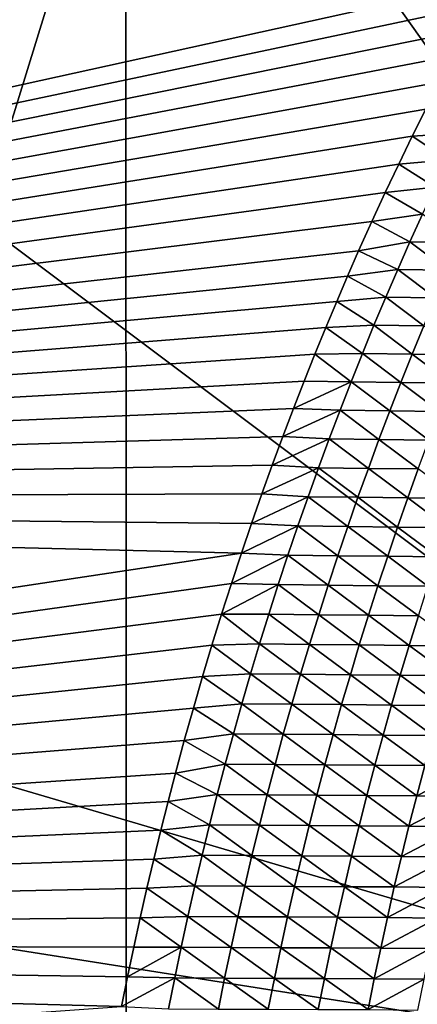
# Model space of a CAD drawing. Header units: metres. Extents: x -150 to 307, y -550 to 84.
# Tile 648 of 656: x 215.334 to 215.834, y -12.339 to -11.102. Entities that reach past the tile are written whole.
import ezdxf

# ---------------------------------------------------------------- set-up
doc = ezdxf.new("R2010")
doc.units = ezdxf.units.M
doc.layers.add('solid_26006363', color=7, linetype='CONTINUOUS')

msp = doc.modelspace()

# ---------------------------------------------------------------- linework, layer by layer
at = {"layer": 'solid_26006363'}
for points in [[(216.817902, -12.504735, 892.533508), (214.688553, -0.000087, 890.190491), (216.296921, -0.000147, 891.570984)], [(215.350082, -7.9396, 890.961548), (214.688553, -0.000087, 890.190491), (216.817902, -12.504735, 892.533508)], [(212.583496, -8.932452, 928.192139), (213.810318, -4.599802, 929.285156), (226.778427, -17.64673, 937.837463)], [(213.810318, -4.599802, 929.285156), (229.176407, -9.081716, 939.973938), (226.778427, -17.64673, 937.837463)], [(212.741653, -6.885615, 929.95636), (213.281723, -13.798385, 930.069397), (215.66008, -7.72686, 932.134583)], [(215.66008, -7.72686, 932.134583), (219.372223, -14.675209, 934.592712), (218.517365, -7.342853, 934.275696)], [(213.281723, -13.798385, 930.069397), (216.457001, -15.442907, 932.374939), (215.66008, -7.72686, 932.134583)], [(215.66008, -7.72686, 932.134583), (216.457001, -15.442907, 932.374939), (219.372223, -14.675209, 934.592712)], [(215.486176, -8.757753, 891.122925), (215.350082, -7.9396, 890.961548), (216.817902, -12.504735, 892.533508)], [(215.318695, -10.39372, 891.081055), (215.486176, -8.757753, 891.122925), (216.817902, -12.504735, 892.533508)], [(210.618164, -12.745977, 926.441101), (212.583496, -8.932452, 928.192139), (222.933762, -25.20709, 934.411987)], [(212.583496, -8.932452, 928.192139), (226.778427, -17.64673, 937.837463), (222.933762, -25.20709, 934.411987)], [(216.241806, -10.07048, 896.821106), (215.467926, -10.764429, 896.131592), (215.469208, -15.288159, 896.132751)], [(216.304916, -13.685145, 896.877319), (216.241806, -10.07048, 896.821106), (215.469208, -15.288159, 896.132751)], [(215.022369, -11.159272, 890.880432), (215.318695, -10.39372, 891.081055), (216.817902, -12.504735, 892.533508)], [(215.467926, -10.764429, 896.131592), (214.769409, -13.02481, 895.509277), (215.469208, -15.288159, 896.132751)], [(216.840836, -11.915042, 893.918213), (214.769409, -13.02481, 895.509277), (215.467926, -10.764429, 896.131592)], [(217.351257, -10.964294, 894.30249), (216.840836, -11.915042, 893.918213), (215.467926, -10.764429, 896.131592)], [(213.406845, -10.988365, 892.517029), (212.957733, -11.707005, 892.186401), (215.930389, -11.053344, 894.702087)], [(212.957733, -11.707005, 892.186401), (215.913223, -11.084253, 894.689392), (215.930389, -11.053344, 894.702087)], [(212.957733, -11.707005, 892.186401), (215.896072, -11.115815, 894.676758), (215.913223, -11.084253, 894.689392)], [(212.957733, -11.707005, 892.186401), (215.878922, -11.148055, 894.664246), (215.896072, -11.115815, 894.676758)], [(212.957733, -11.707005, 892.186401), (215.861786, -11.180997, 894.651733), (215.878922, -11.148055, 894.664246)], [(214.586288, -11.848532, 890.558594), (215.022369, -11.159272, 890.880432), (216.817902, -12.504735, 892.533508)], [(212.957733, -11.707005, 892.186401), (215.844681, -11.214643, 894.639343), (215.861786, -11.180997, 894.651733)], [(212.957733, -11.707005, 892.186401), (215.827652, -11.248927, 894.627075), (215.844681, -11.214643, 894.639343)], [(215.888962, -11.244778, 894.565979), (215.844681, -11.214643, 894.639343), (215.827652, -11.248927, 894.627075)], [(212.957733, -11.707005, 892.186401), (215.810715, -11.283868, 894.614929), (215.827652, -11.248927, 894.627075)], [(215.872528, -11.278572, 894.554138), (215.827652, -11.248927, 894.627075), (215.810715, -11.283868, 894.614929)], [(215.872528, -11.278572, 894.554138), (215.888962, -11.244778, 894.565979), (215.827652, -11.248927, 894.627075)], [(212.957733, -11.707005, 892.186401), (215.793854, -11.319497, 894.602905), (215.810715, -11.283868, 894.614929)], [(215.856354, -11.312597, 894.542603), (215.810715, -11.283868, 894.614929), (215.793854, -11.319497, 894.602905)], [(215.856354, -11.312597, 894.542603), (215.872528, -11.278572, 894.554138), (215.810715, -11.283868, 894.614929)], [(215.840469, -11.346852, 894.531311), (215.856354, -11.312597, 894.542603), (215.793854, -11.319497, 894.602905)], [(212.957733, -11.707005, 892.186401), (215.777069, -11.355844, 894.591064), (215.793854, -11.319497, 894.602905)], [(215.840469, -11.346852, 894.531311), (215.793854, -11.319497, 894.602905), (215.777069, -11.355844, 894.591064)], [(215.824844, -11.381335, 894.520264), (215.840469, -11.346852, 894.531311), (215.777069, -11.355844, 894.591064)], [(215.887405, -11.382281, 894.453369), (215.840469, -11.346852, 894.531311), (215.824844, -11.381335, 894.520264)], [(212.957733, -11.707005, 892.186401), (215.760376, -11.392941, 894.579346), (215.777069, -11.355844, 894.591064)], [(215.824844, -11.381335, 894.520264), (215.777069, -11.355844, 894.591064), (215.760376, -11.392941, 894.579346)], [(215.809494, -11.416043, 894.509521), (215.824844, -11.381335, 894.520264), (215.760376, -11.392941, 894.579346)], [(215.87207, -11.416964, 894.442627), (215.824844, -11.381335, 894.520264), (215.809494, -11.416043, 894.509521)], [(215.87207, -11.416964, 894.442627), (215.887405, -11.382281, 894.453369), (215.824844, -11.381335, 894.520264)], [(212.957733, -11.707005, 892.186401), (215.746552, -11.424451, 894.569702), (215.760376, -11.392941, 894.579346)], [(215.809494, -11.416043, 894.509521), (215.760376, -11.392941, 894.579346), (215.746552, -11.424451, 894.569702)], [(212.957733, -11.707005, 892.186401), (215.732773, -11.456522, 894.56012), (215.746552, -11.424451, 894.569702)], [(215.794434, -11.450974, 894.499023), (215.746552, -11.424451, 894.569702), (215.732773, -11.456522, 894.56012)], [(215.794434, -11.450974, 894.499023), (215.809494, -11.416043, 894.509521), (215.746552, -11.424451, 894.569702)], [(215.85701, -11.45187, 894.432129), (215.809494, -11.416043, 894.509521), (215.794434, -11.450974, 894.499023)], [(215.85701, -11.45187, 894.432129), (215.87207, -11.416964, 894.442627), (215.809494, -11.416043, 894.509521)], [(212.957733, -11.707005, 892.186401), (215.71907, -11.489173, 894.55072), (215.732773, -11.456522, 894.56012)], [(215.779648, -11.486128, 894.488831), (215.732773, -11.456522, 894.56012), (215.71907, -11.489173, 894.55072)], [(215.779648, -11.486128, 894.488831), (215.794434, -11.450974, 894.499023), (215.732773, -11.456522, 894.56012)], [(215.842224, -11.486997, 894.421936), (215.794434, -11.450974, 894.499023), (215.779648, -11.486128, 894.488831)], [(215.842224, -11.486997, 894.421936), (215.85701, -11.45187, 894.432129), (215.794434, -11.450974, 894.499023)], [(215.765137, -11.5215, 894.478821), (215.779648, -11.486128, 894.488831), (215.71907, -11.489173, 894.55072)], [(215.827728, -11.522343, 894.411987), (215.779648, -11.486128, 894.488831), (215.765137, -11.5215, 894.478821)], [(215.827728, -11.522343, 894.411987), (215.842224, -11.486997, 894.421936), (215.779648, -11.486128, 894.488831)], [(212.957733, -11.707005, 892.186401), (215.70546, -11.522423, 894.541382), (215.71907, -11.489173, 894.55072)], [(215.765137, -11.5215, 894.478821), (215.71907, -11.489173, 894.55072), (215.70546, -11.522423, 894.541382)], [(215.89032, -11.523186, 894.345093), (215.842224, -11.486997, 894.421936), (215.827728, -11.522343, 894.411987)], [(212.957733, -11.707005, 892.186401), (215.69191, -11.556295, 894.532166), (215.70546, -11.522423, 894.541382)], [(215.750916, -11.557089, 894.469177), (215.70546, -11.522423, 894.541382), (215.69191, -11.556295, 894.532166)], [(215.750916, -11.557089, 894.469177), (215.765137, -11.5215, 894.478821), (215.70546, -11.522423, 894.541382)], [(215.813507, -11.557906, 894.402283), (215.765137, -11.5215, 894.478821), (215.750916, -11.557089, 894.469177)], [(215.813507, -11.557906, 894.402283), (215.827728, -11.522343, 894.411987), (215.765137, -11.5215, 894.478821)], [(215.876114, -11.558722, 894.335449), (215.827728, -11.522343, 894.411987), (215.813507, -11.557906, 894.402283)], [(215.876114, -11.558722, 894.335449), (215.89032, -11.523186, 894.345093), (215.827728, -11.522343, 894.411987)], [(212.957733, -11.707005, 892.186401), (215.678452, -11.590812, 894.523132), (215.69191, -11.556295, 894.532166)], [(215.750916, -11.557089, 894.469177), (215.69191, -11.556295, 894.532166), (215.678452, -11.590812, 894.523132)], [(215.736969, -11.592894, 894.459778), (215.750916, -11.557089, 894.469177), (215.678452, -11.590812, 894.523132)], [(215.799576, -11.593684, 894.392883), (215.750916, -11.557089, 894.469177), (215.736969, -11.592894, 894.459778)], [(215.799576, -11.593684, 894.392883), (215.813507, -11.557906, 894.402283), (215.750916, -11.557089, 894.469177)], [(215.862183, -11.594475, 894.32605), (215.813507, -11.557906, 894.402283), (215.799576, -11.593684, 894.392883)], [(215.862183, -11.594475, 894.32605), (215.876114, -11.558722, 894.335449), (215.813507, -11.557906, 894.402283)], [(212.957733, -11.707005, 892.186401), (215.665085, -11.625959, 894.514221), (215.678452, -11.590812, 894.523132)], [(215.736969, -11.592894, 894.459778), (215.678452, -11.590812, 894.523132), (215.665085, -11.625959, 894.514221)], [(215.723312, -11.62891, 894.450623), (215.736969, -11.592894, 894.459778), (215.665085, -11.625959, 894.514221)], [(215.785919, -11.629674, 894.383789), (215.736969, -11.592894, 894.459778), (215.723312, -11.62891, 894.450623)], [(215.785919, -11.629674, 894.383789), (215.799576, -11.593684, 894.392883), (215.736969, -11.592894, 894.459778)], [(215.848541, -11.630438, 894.316895), (215.799576, -11.593684, 894.392883), (215.785919, -11.629674, 894.383789)], [(215.848541, -11.630438, 894.316895), (215.862183, -11.594475, 894.32605), (215.799576, -11.593684, 894.392883)], [(212.957733, -11.707005, 892.186401), (215.65184, -11.661719, 894.505493), (215.665085, -11.625959, 894.514221)], [(215.723312, -11.62891, 894.450623), (215.665085, -11.625959, 894.514221), (215.65184, -11.661719, 894.505493)], [(215.709946, -11.665133, 894.441772), (215.723312, -11.62891, 894.450623), (215.65184, -11.661719, 894.505493)], [(215.772568, -11.66587, 894.374939), (215.723312, -11.62891, 894.450623), (215.709946, -11.665133, 894.441772)], [(215.772568, -11.66587, 894.374939), (215.785919, -11.629674, 894.383789), (215.723312, -11.62891, 894.450623)], [(215.83519, -11.666607, 894.308044), (215.785919, -11.629674, 894.383789), (215.772568, -11.66587, 894.374939)], [(215.83519, -11.666607, 894.308044), (215.848541, -11.630438, 894.316895), (215.785919, -11.629674, 894.383789)], [(212.957733, -11.707005, 892.186401), (215.638748, -11.69807, 894.496887), (215.65184, -11.661719, 894.505493)], [(215.709946, -11.665133, 894.441772), (215.65184, -11.661719, 894.505493), (215.638748, -11.69807, 894.496887)], [(215.696869, -11.701553, 894.433167), (215.709946, -11.665133, 894.441772), (215.638748, -11.69807, 894.496887)], [(215.759491, -11.702265, 894.366333), (215.709946, -11.665133, 894.441772), (215.696869, -11.701553, 894.433167)], [(215.759491, -11.702265, 894.366333), (215.772568, -11.66587, 894.374939), (215.709946, -11.665133, 894.441772)], [(215.822113, -11.702975, 894.2995), (215.772568, -11.66587, 894.374939), (215.759491, -11.702265, 894.366333)], [(215.822113, -11.702975, 894.2995), (215.83519, -11.666607, 894.308044), (215.772568, -11.66587, 894.374939)], [(215.88475, -11.703687, 894.232666), (215.83519, -11.666607, 894.308044), (215.822113, -11.702975, 894.2995)], [(212.957733, -11.707005, 892.186401), (212.386429, -12.258327, 891.742493), (215.613068, -11.77245, 894.480347)], [(212.957733, -11.707005, 892.186401), (215.625809, -11.734987, 894.488525), (215.638748, -11.69807, 894.496887)], [(212.957733, -11.707005, 892.186401), (215.613068, -11.77245, 894.480347), (215.625809, -11.734987, 894.488525)], [(215.696869, -11.701553, 894.433167), (215.638748, -11.69807, 894.496887), (215.625809, -11.734987, 894.488525)], [(215.684082, -11.738168, 894.424866), (215.696869, -11.701553, 894.433167), (215.625809, -11.734987, 894.488525)], [(215.746704, -11.738852, 894.358032), (215.696869, -11.701553, 894.433167), (215.684082, -11.738168, 894.424866)], [(215.746704, -11.738852, 894.358032), (215.759491, -11.702265, 894.366333), (215.696869, -11.701553, 894.433167)], [(215.809341, -11.739536, 894.291199), (215.759491, -11.702265, 894.366333), (215.746704, -11.738852, 894.358032)], [(215.809341, -11.739536, 894.291199), (215.822113, -11.702975, 894.2995), (215.759491, -11.702265, 894.366333)], [(215.871979, -11.74022, 894.224365), (215.822113, -11.702975, 894.2995), (215.809341, -11.739536, 894.291199)], [(215.871979, -11.74022, 894.224365), (215.88475, -11.703687, 894.232666), (215.822113, -11.702975, 894.2995)], [(215.684082, -11.738168, 894.424866), (215.625809, -11.734987, 894.488525), (215.613068, -11.77245, 894.480347)], [(215.671585, -11.774967, 894.416809), (215.684082, -11.738168, 894.424866), (215.613068, -11.77245, 894.480347)], [(215.734222, -11.775624, 894.350037), (215.684082, -11.738168, 894.424866), (215.671585, -11.774967, 894.416809)], [(215.734222, -11.775624, 894.350037), (215.746704, -11.738852, 894.358032), (215.684082, -11.738168, 894.424866)], [(215.79686, -11.776282, 894.283203), (215.746704, -11.738852, 894.358032), (215.734222, -11.775624, 894.350037)], [(215.79686, -11.776282, 894.283203), (215.809341, -11.739536, 894.291199), (215.746704, -11.738852, 894.358032)], [(215.859512, -11.776939, 894.21637), (215.809341, -11.739536, 894.291199), (215.79686, -11.776282, 894.283203)], [(215.859512, -11.776939, 894.21637), (215.871979, -11.74022, 894.224365), (215.809341, -11.739536, 894.291199)], [(212.386429, -12.258327, 891.742493), (215.60051, -11.810434, 894.472412), (215.613068, -11.77245, 894.480347)], [(215.671585, -11.774967, 894.416809), (215.613068, -11.77245, 894.480347), (215.60051, -11.810434, 894.472412)], [(215.659393, -11.811946, 894.409058), (215.671585, -11.774967, 894.416809), (215.60051, -11.810434, 894.472412)], [(215.722046, -11.812576, 894.342285), (215.671585, -11.774967, 894.416809), (215.659393, -11.811946, 894.409058)], [(215.722046, -11.812576, 894.342285), (215.734222, -11.775624, 894.350037), (215.671585, -11.774967, 894.416809)], [(215.784683, -11.813207, 894.275452), (215.734222, -11.775624, 894.350037), (215.722046, -11.812576, 894.342285)], [(215.784683, -11.813207, 894.275452), (215.79686, -11.776282, 894.283203), (215.734222, -11.775624, 894.350037)], [(215.847336, -11.813838, 894.208618), (215.79686, -11.776282, 894.283203), (215.784683, -11.813207, 894.275452)], [(215.847336, -11.813838, 894.208618), (215.859512, -11.776939, 894.21637), (215.79686, -11.776282, 894.283203)], [(212.386429, -12.258327, 891.742493), (215.588181, -11.848914, 894.464722), (215.60051, -11.810434, 894.472412)], [(215.659393, -11.811946, 894.409058), (215.60051, -11.810434, 894.472412), (215.588181, -11.848914, 894.464722)], [(215.647507, -11.849097, 894.401611), (215.659393, -11.811946, 894.409058), (215.588181, -11.848914, 894.464722)], [(215.710159, -11.849701, 894.334839), (215.659393, -11.811946, 894.409058), (215.647507, -11.849097, 894.401611)], [(215.710159, -11.849701, 894.334839), (215.722046, -11.812576, 894.342285), (215.659393, -11.811946, 894.409058)], [(215.772812, -11.850305, 894.268005), (215.722046, -11.812576, 894.342285), (215.710159, -11.849701, 894.334839)], [(215.772812, -11.850305, 894.268005), (215.784683, -11.813207, 894.275452), (215.722046, -11.812576, 894.342285)], [(215.835464, -11.850908, 894.201172), (215.784683, -11.813207, 894.275452), (215.772812, -11.850305, 894.268005)], [(215.835464, -11.850908, 894.201172), (215.847336, -11.813838, 894.208618), (215.784683, -11.813207, 894.275452)], [(212.386429, -12.258327, 891.742493), (215.57608, -11.887865, 894.457214), (215.588181, -11.848914, 894.464722)], [(214.586288, -11.848532, 890.558594), (216.817902, -12.504735, 892.533508), (214.349335, -12.116174, 890.376892)], [(215.635925, -11.886415, 894.39447), (215.588181, -11.848914, 894.464722), (215.57608, -11.887865, 894.457214)], [(215.635925, -11.886415, 894.39447), (215.647507, -11.849097, 894.401611), (215.588181, -11.848914, 894.464722)], [(215.698578, -11.886991, 894.327637), (215.647507, -11.849097, 894.401611), (215.635925, -11.886415, 894.39447)], [(215.698578, -11.886991, 894.327637), (215.710159, -11.849701, 894.334839), (215.647507, -11.849097, 894.401611)], [(215.76123, -11.887568, 894.260864), (215.710159, -11.849701, 894.334839), (215.698578, -11.886991, 894.327637)], [(215.76123, -11.887568, 894.260864), (215.772812, -11.850305, 894.268005), (215.710159, -11.849701, 894.334839)], [(215.823883, -11.888144, 894.194031), (215.772812, -11.850305, 894.268005), (215.76123, -11.887568, 894.260864)], [(215.823883, -11.888144, 894.194031), (215.835464, -11.850908, 894.201172), (215.772812, -11.850305, 894.268005)], [(215.886551, -11.888721, 894.127197), (215.835464, -11.850908, 894.201172), (215.823883, -11.888144, 894.194031)], [(212.386429, -12.258327, 891.742493), (215.564224, -11.927261, 894.450073), (215.57608, -11.887865, 894.457214)], [(215.624634, -11.923891, 894.387573), (215.57608, -11.887865, 894.457214), (215.564224, -11.927261, 894.450073)], [(215.624634, -11.923891, 894.387573), (215.635925, -11.886415, 894.39447), (215.57608, -11.887865, 894.457214)], [(215.687302, -11.92444, 894.320801), (215.635925, -11.886415, 894.39447), (215.624634, -11.923891, 894.387573)], [(215.687302, -11.92444, 894.320801), (215.698578, -11.886991, 894.327637), (215.635925, -11.886415, 894.39447)], [(215.749969, -11.92499, 894.253967), (215.698578, -11.886991, 894.327637), (215.687302, -11.92444, 894.320801)], [(215.749969, -11.92499, 894.253967), (215.76123, -11.887568, 894.260864), (215.698578, -11.886991, 894.327637)], [(215.812622, -11.925539, 894.187134), (215.76123, -11.887568, 894.260864), (215.749969, -11.92499, 894.253967)], [(215.812622, -11.925539, 894.187134), (215.823883, -11.888144, 894.194031), (215.76123, -11.887568, 894.260864)], [(215.87529, -11.926089, 894.120361), (215.823883, -11.888144, 894.194031), (215.812622, -11.925539, 894.187134)], [(215.87529, -11.926089, 894.120361), (215.886551, -11.888721, 894.127197), (215.823883, -11.888144, 894.194031)], [(216.840836, -11.915042, 893.918213), (216.631058, -13.039243, 893.815308), (214.769409, -13.02481, 895.509277)], [(212.386429, -12.258327, 891.742493), (215.552658, -11.967086, 894.443115), (215.564224, -11.927261, 894.450073)], [(215.613663, -11.961519, 894.380981), (215.564224, -11.927261, 894.450073), (215.552658, -11.967086, 894.443115)], [(215.613663, -11.961519, 894.380981), (215.624634, -11.923891, 894.387573), (215.564224, -11.927261, 894.450073)], [(215.676331, -11.962042, 894.314209), (215.624634, -11.923891, 894.387573), (215.613663, -11.961519, 894.380981)], [(215.676331, -11.962042, 894.314209), (215.687302, -11.92444, 894.320801), (215.624634, -11.923891, 894.387573)], [(215.738998, -11.962564, 894.247375), (215.687302, -11.92444, 894.320801), (215.676331, -11.962042, 894.314209)], [(215.738998, -11.962564, 894.247375), (215.749969, -11.92499, 894.253967), (215.687302, -11.92444, 894.320801)], [(215.801666, -11.963086, 894.180603), (215.749969, -11.92499, 894.253967), (215.738998, -11.962564, 894.247375)], [(215.801666, -11.963086, 894.180603), (215.812622, -11.925539, 894.187134), (215.749969, -11.92499, 894.253967)], [(215.864334, -11.963609, 894.11377), (215.812622, -11.925539, 894.187134), (215.801666, -11.963086, 894.180603)], [(215.864334, -11.963609, 894.11377), (215.87529, -11.926089, 894.120361), (215.812622, -11.925539, 894.187134)], [(212.386429, -12.258327, 891.742493), (215.541306, -12.007515, 894.436462), (215.552658, -11.967086, 894.443115)], [(215.603012, -11.999294, 894.374695), (215.552658, -11.967086, 894.443115), (215.541306, -12.007515, 894.436462)], [(215.603012, -11.999294, 894.374695), (215.613663, -11.961519, 894.380981), (215.552658, -11.967086, 894.443115)], [(215.66568, -11.999789, 894.307861), (215.613663, -11.961519, 894.380981), (215.603012, -11.999294, 894.374695)], [(215.66568, -11.999789, 894.307861), (215.676331, -11.962042, 894.314209), (215.613663, -11.961519, 894.380981)], [(215.728348, -12.000284, 894.241089), (215.676331, -11.962042, 894.314209), (215.66568, -11.999789, 894.307861)], [(215.728348, -12.000284, 894.241089), (215.738998, -11.962564, 894.247375), (215.676331, -11.962042, 894.314209)], [(215.791016, -12.000779, 894.174316), (215.738998, -11.962564, 894.247375), (215.728348, -12.000284, 894.241089)], [(215.791016, -12.000779, 894.174316), (215.801666, -11.963086, 894.180603), (215.738998, -11.962564, 894.247375)], [(215.853699, -12.001274, 894.107483), (215.801666, -11.963086, 894.180603), (215.791016, -12.000779, 894.174316)], [(215.853699, -12.001274, 894.107483), (215.864334, -11.963609, 894.11377), (215.801666, -11.963086, 894.180603)], [(215.592667, -12.037208, 894.368652), (215.603012, -11.999294, 894.374695), (215.541306, -12.007515, 894.436462)], [(215.655334, -12.037675, 894.30188), (215.603012, -11.999294, 894.374695), (215.592667, -12.037208, 894.368652)], [(215.655334, -12.037675, 894.30188), (215.66568, -11.999789, 894.307861), (215.603012, -11.999294, 894.374695)], [(215.718018, -12.038143, 894.235107), (215.66568, -11.999789, 894.307861), (215.655334, -12.037675, 894.30188)], [(215.718018, -12.038143, 894.235107), (215.728348, -12.000284, 894.241089), (215.66568, -11.999789, 894.307861)], [(215.780685, -12.03861, 894.168274), (215.728348, -12.000284, 894.241089), (215.718018, -12.038143, 894.235107)], [(215.780685, -12.03861, 894.168274), (215.791016, -12.000779, 894.174316), (215.728348, -12.000284, 894.241089)], [(215.843369, -12.039079, 894.101501), (215.791016, -12.000779, 894.174316), (215.780685, -12.03861, 894.168274)], [(215.843369, -12.039079, 894.101501), (215.853699, -12.001274, 894.107483), (215.791016, -12.000779, 894.174316)], [(212.386429, -12.258327, 891.742493), (215.530182, -12.048576, 894.430115), (215.541306, -12.007515, 894.436462)], [(215.592667, -12.037208, 894.368652), (215.541306, -12.007515, 894.436462), (215.530182, -12.048576, 894.430115)], [(215.582642, -12.075254, 894.362976), (215.592667, -12.037208, 894.368652), (215.530182, -12.048576, 894.430115)], [(215.645309, -12.075694, 894.296204), (215.592667, -12.037208, 894.368652), (215.582642, -12.075254, 894.362976)], [(215.645309, -12.075694, 894.296204), (215.655334, -12.037675, 894.30188), (215.592667, -12.037208, 894.368652)], [(215.707993, -12.076134, 894.22937), (215.655334, -12.037675, 894.30188), (215.645309, -12.075694, 894.296204)], [(215.707993, -12.076134, 894.22937), (215.718018, -12.038143, 894.235107), (215.655334, -12.037675, 894.30188)], [(215.770676, -12.076574, 894.162598), (215.718018, -12.038143, 894.235107), (215.707993, -12.076134, 894.22937)], [(215.770676, -12.076574, 894.162598), (215.780685, -12.03861, 894.168274), (215.718018, -12.038143, 894.235107)], [(215.833359, -12.077015, 894.095825), (215.780685, -12.03861, 894.168274), (215.770676, -12.076574, 894.162598)], [(215.833359, -12.077015, 894.095825), (215.843369, -12.039079, 894.101501), (215.780685, -12.03861, 894.168274)], [(215.90596, -12.039833, 894.034668), (215.843369, -12.039079, 894.101501), (215.833359, -12.077015, 894.095825)], [(215.89595, -12.077742, 894.028992), (215.90596, -12.039833, 894.034668), (215.833359, -12.077015, 894.095825)], [(212.386429, -12.258327, 891.742493), (215.520859, -12.084227, 894.424866), (215.530182, -12.048576, 894.430115)], [(215.582642, -12.075254, 894.362976), (215.530182, -12.048576, 894.430115), (215.520859, -12.084227, 894.424866)], [(215.572922, -12.113425, 894.357544), (215.582642, -12.075254, 894.362976), (215.520859, -12.084227, 894.424866)], [(215.635605, -12.113838, 894.290771), (215.582642, -12.075254, 894.362976), (215.572922, -12.113425, 894.357544)], [(215.635605, -12.113838, 894.290771), (215.645309, -12.075694, 894.296204), (215.582642, -12.075254, 894.362976)], [(215.698288, -12.11425, 894.223999), (215.645309, -12.075694, 894.296204), (215.635605, -12.113838, 894.290771)], [(215.698288, -12.11425, 894.223999), (215.707993, -12.076134, 894.22937), (215.645309, -12.075694, 894.296204)], [(215.760971, -12.114663, 894.157227), (215.707993, -12.076134, 894.22937), (215.698288, -12.11425, 894.223999)], [(215.760971, -12.114663, 894.157227), (215.770676, -12.076574, 894.162598), (215.707993, -12.076134, 894.22937)], [(215.823654, -12.115077, 894.090393), (215.770676, -12.076574, 894.162598), (215.760971, -12.114663, 894.157227)], [(215.823654, -12.115077, 894.090393), (215.833359, -12.077015, 894.095825), (215.770676, -12.076574, 894.162598)], [(215.89595, -12.077742, 894.028992), (215.833359, -12.077015, 894.095825), (215.823654, -12.115077, 894.090393)], [(215.886276, -12.115774, 894.02356), (215.89595, -12.077742, 894.028992), (215.823654, -12.115077, 894.090393)], [(212.386429, -12.258327, 891.742493), (215.511749, -12.120251, 894.4198), (215.520859, -12.084227, 894.424866)], [(215.572922, -12.113425, 894.357544), (215.520859, -12.084227, 894.424866), (215.511749, -12.120251, 894.4198)], [(214.349335, -12.116174, 890.376892), (216.769913, -13.607531, 892.586243), (213.685349, -20.720245, 890.726135)], [(216.766922, -13.068863, 892.53656), (216.769913, -13.607531, 892.586243), (214.349335, -12.116174, 890.376892)], [(216.817902, -12.504735, 892.533508), (216.766922, -13.068863, 892.53656), (214.349335, -12.116174, 890.376892)], [(215.563538, -12.151713, 894.352417), (215.572922, -12.113425, 894.357544), (215.511749, -12.120251, 894.4198)], [(215.626221, -12.152098, 894.285645), (215.572922, -12.113425, 894.357544), (215.563538, -12.151713, 894.352417)], [(215.626221, -12.152098, 894.285645), (215.635605, -12.113838, 894.290771), (215.572922, -12.113425, 894.357544)], [(215.688904, -12.152483, 894.218872), (215.635605, -12.113838, 894.290771), (215.626221, -12.152098, 894.285645)], [(215.688904, -12.152483, 894.218872), (215.698288, -12.11425, 894.223999), (215.635605, -12.113838, 894.290771)], [(215.751602, -12.152868, 894.1521), (215.698288, -12.11425, 894.223999), (215.688904, -12.152483, 894.218872)], [(215.751602, -12.152868, 894.1521), (215.760971, -12.114663, 894.157227), (215.698288, -12.11425, 894.223999)], [(215.814285, -12.153255, 894.085327), (215.760971, -12.114663, 894.157227), (215.751602, -12.152868, 894.1521)], [(215.814285, -12.153255, 894.085327), (215.823654, -12.115077, 894.090393), (215.760971, -12.114663, 894.157227)], [(215.886276, -12.115774, 894.02356), (215.823654, -12.115077, 894.090393), (215.814285, -12.153255, 894.085327)], [(215.876907, -12.153924, 894.018494), (215.886276, -12.115774, 894.02356), (215.814285, -12.153255, 894.085327)], [(212.386429, -12.258327, 891.742493), (215.502884, -12.156605, 894.415039), (215.511749, -12.120251, 894.4198)], [(215.563538, -12.151713, 894.352417), (215.511749, -12.120251, 894.4198), (215.502884, -12.156605, 894.415039)], [(215.554474, -12.190108, 894.347595), (215.563538, -12.151713, 894.352417), (215.502884, -12.156605, 894.415039)], [(215.617157, -12.190466, 894.280823), (215.563538, -12.151713, 894.352417), (215.554474, -12.190108, 894.347595)], [(215.617157, -12.190466, 894.280823), (215.626221, -12.152098, 894.285645), (215.563538, -12.151713, 894.352417)], [(215.679855, -12.190824, 894.21405), (215.626221, -12.152098, 894.285645), (215.617157, -12.190466, 894.280823)], [(215.679855, -12.190824, 894.21405), (215.688904, -12.152483, 894.218872), (215.626221, -12.152098, 894.285645)], [(215.742538, -12.191181, 894.147278), (215.688904, -12.152483, 894.218872), (215.679855, -12.190824, 894.21405)], [(215.742538, -12.191181, 894.147278), (215.751602, -12.152868, 894.1521), (215.688904, -12.152483, 894.218872)], [(215.805222, -12.19154, 894.080505), (215.751602, -12.152868, 894.1521), (215.742538, -12.191181, 894.147278)], [(215.805222, -12.19154, 894.080505), (215.814285, -12.153255, 894.085327), (215.751602, -12.152868, 894.1521)], [(215.876907, -12.153924, 894.018494), (215.814285, -12.153255, 894.085327), (215.805222, -12.19154, 894.080505)], [(215.867859, -12.192181, 894.013672), (215.876907, -12.153924, 894.018494), (215.805222, -12.19154, 894.080505)], [(212.386429, -12.258327, 891.742493), (215.494247, -12.193245, 894.410522), (215.502884, -12.156605, 894.415039)], [(215.554474, -12.190108, 894.347595), (215.502884, -12.156605, 894.415039), (215.494247, -12.193245, 894.410522)], [(215.545731, -12.228602, 894.343079), (215.554474, -12.190108, 894.347595), (215.494247, -12.193245, 894.410522)], [(215.608414, -12.228932, 894.276306), (215.554474, -12.190108, 894.347595), (215.545731, -12.228602, 894.343079)], [(215.608414, -12.228932, 894.276306), (215.617157, -12.190466, 894.280823), (215.554474, -12.190108, 894.347595)], [(215.671112, -12.229263, 894.209534), (215.617157, -12.190466, 894.280823), (215.608414, -12.228932, 894.276306)], [(215.671112, -12.229263, 894.209534), (215.679855, -12.190824, 894.21405), (215.617157, -12.190466, 894.280823)], [(215.73381, -12.229593, 894.142761), (215.679855, -12.190824, 894.21405), (215.671112, -12.229263, 894.209534)], [(215.73381, -12.229593, 894.142761), (215.742538, -12.191181, 894.147278), (215.679855, -12.190824, 894.21405)], [(212.386429, -12.258327, 891.742493), (215.48587, -12.230124, 894.406189), (215.494247, -12.193245, 894.410522)], [(215.545731, -12.228602, 894.343079), (215.494247, -12.193245, 894.410522), (215.48587, -12.230124, 894.406189)], [(215.796494, -12.229924, 894.075989), (215.742538, -12.191181, 894.147278), (215.73381, -12.229593, 894.142761)], [(215.796494, -12.229924, 894.075989), (215.805222, -12.19154, 894.080505), (215.742538, -12.191181, 894.147278)], [(215.867859, -12.192181, 894.013672), (215.805222, -12.19154, 894.080505), (215.796494, -12.229924, 894.075989)], [(215.859131, -12.230536, 894.009155), (215.867859, -12.192181, 894.013672), (215.796494, -12.229924, 894.075989)], [(212.386429, -12.258327, 891.742493), (215.477768, -12.267197, 894.402161), (215.48587, -12.230124, 894.406189)], [(215.537308, -12.267188, 894.338867), (215.48587, -12.230124, 894.406189), (215.477768, -12.267197, 894.402161)], [(215.537308, -12.267188, 894.338867), (215.545731, -12.228602, 894.343079), (215.48587, -12.230124, 894.406189)], [(215.600006, -12.26749, 894.272095), (215.545731, -12.228602, 894.343079), (215.537308, -12.267188, 894.338867)], [(215.600006, -12.26749, 894.272095), (215.608414, -12.228932, 894.276306), (215.545731, -12.228602, 894.343079)], [(215.662689, -12.267793, 894.205322), (215.608414, -12.228932, 894.276306), (215.600006, -12.26749, 894.272095)], [(215.662689, -12.267793, 894.205322), (215.671112, -12.229263, 894.209534), (215.608414, -12.228932, 894.276306)], [(215.725388, -12.268096, 894.13855), (215.671112, -12.229263, 894.209534), (215.662689, -12.267793, 894.205322)], [(215.725388, -12.268096, 894.13855), (215.73381, -12.229593, 894.142761), (215.671112, -12.229263, 894.209534)], [(215.788086, -12.268399, 894.071777), (215.73381, -12.229593, 894.142761), (215.725388, -12.268096, 894.13855)], [(215.788086, -12.268399, 894.071777), (215.796494, -12.229924, 894.075989), (215.73381, -12.229593, 894.142761)], [(215.859131, -12.230536, 894.009155), (215.796494, -12.229924, 894.075989), (215.788086, -12.268399, 894.071777)], [(215.850723, -12.268983, 894.005005), (215.859131, -12.230536, 894.009155), (215.788086, -12.268399, 894.071777)], [(212.386429, -12.258327, 891.742493), (211.730148, -12.606006, 891.213196), (215.462433, -12.341738, 894.394958)], [(212.386429, -12.258327, 891.742493), (215.469955, -12.304418, 894.398438), (215.477768, -12.267197, 894.402161)], [(212.386429, -12.258327, 891.742493), (215.462433, -12.341738, 894.394958), (215.469955, -12.304418, 894.398438)], [(215.537308, -12.267188, 894.338867), (215.477768, -12.267197, 894.402161), (215.469955, -12.304418, 894.398438)], [(215.529205, -12.305855, 894.334961), (215.537308, -12.267188, 894.338867), (215.469955, -12.304418, 894.398438)], [(215.591904, -12.30613, 894.268188), (215.537308, -12.267188, 894.338867), (215.529205, -12.305855, 894.334961)], [(215.591904, -12.30613, 894.268188), (215.600006, -12.26749, 894.272095), (215.537308, -12.267188, 894.338867)], [(215.654602, -12.306405, 894.201416), (215.600006, -12.26749, 894.272095), (215.591904, -12.30613, 894.268188)], [(215.654602, -12.306405, 894.201416), (215.662689, -12.267793, 894.205322), (215.600006, -12.26749, 894.272095)], [(215.7173, -12.306681, 894.134644), (215.662689, -12.267793, 894.205322), (215.654602, -12.306405, 894.201416)], [(215.7173, -12.306681, 894.134644), (215.725388, -12.268096, 894.13855), (215.662689, -12.267793, 894.205322)], [(215.779999, -12.306956, 894.067871), (215.725388, -12.268096, 894.13855), (215.7173, -12.306681, 894.134644)], [(215.779999, -12.306956, 894.067871), (215.788086, -12.268399, 894.071777), (215.725388, -12.268096, 894.13855)], [(215.850723, -12.268983, 894.005005), (215.788086, -12.268399, 894.071777), (215.779999, -12.306956, 894.067871)], [(215.842636, -12.307511, 894.001038), (215.850723, -12.268983, 894.005005), (215.779999, -12.306956, 894.067871)], [(215.529205, -12.305855, 894.334961), (215.469955, -12.304418, 894.398438), (215.462433, -12.341738, 894.394958)], [(215.521439, -12.344596, 894.33136), (215.529205, -12.305855, 894.334961), (215.462433, -12.341738, 894.394958)], [(215.584137, -12.344843, 894.264587), (215.529205, -12.305855, 894.334961), (215.521439, -12.344596, 894.33136)], [(215.584137, -12.344843, 894.264587), (215.591904, -12.30613, 894.268188), (215.529205, -12.305855, 894.334961)], [(215.646835, -12.345091, 894.197815), (215.591904, -12.30613, 894.268188), (215.584137, -12.344843, 894.264587)], [(215.646835, -12.345091, 894.197815), (215.654602, -12.306405, 894.201416), (215.591904, -12.30613, 894.268188)], [(215.709534, -12.345339, 894.131042), (215.654602, -12.306405, 894.201416), (215.646835, -12.345091, 894.197815)], [(215.709534, -12.345339, 894.131042), (215.7173, -12.306681, 894.134644), (215.654602, -12.306405, 894.201416)], [(215.772232, -12.345587, 894.06427), (215.7173, -12.306681, 894.134644), (215.709534, -12.345339, 894.131042)], [(215.772232, -12.345587, 894.06427), (215.779999, -12.306956, 894.067871), (215.7173, -12.306681, 894.134644)], [(215.842636, -12.307511, 894.001038), (215.779999, -12.306956, 894.067871), (215.772232, -12.345587, 894.06427)], [(215.834885, -12.346113, 893.997437), (215.842636, -12.307511, 894.001038), (215.772232, -12.345587, 894.06427)]]:
    msp.add_3dface(points, dxfattribs=at)

doc.saveas('drawing.dxf')
